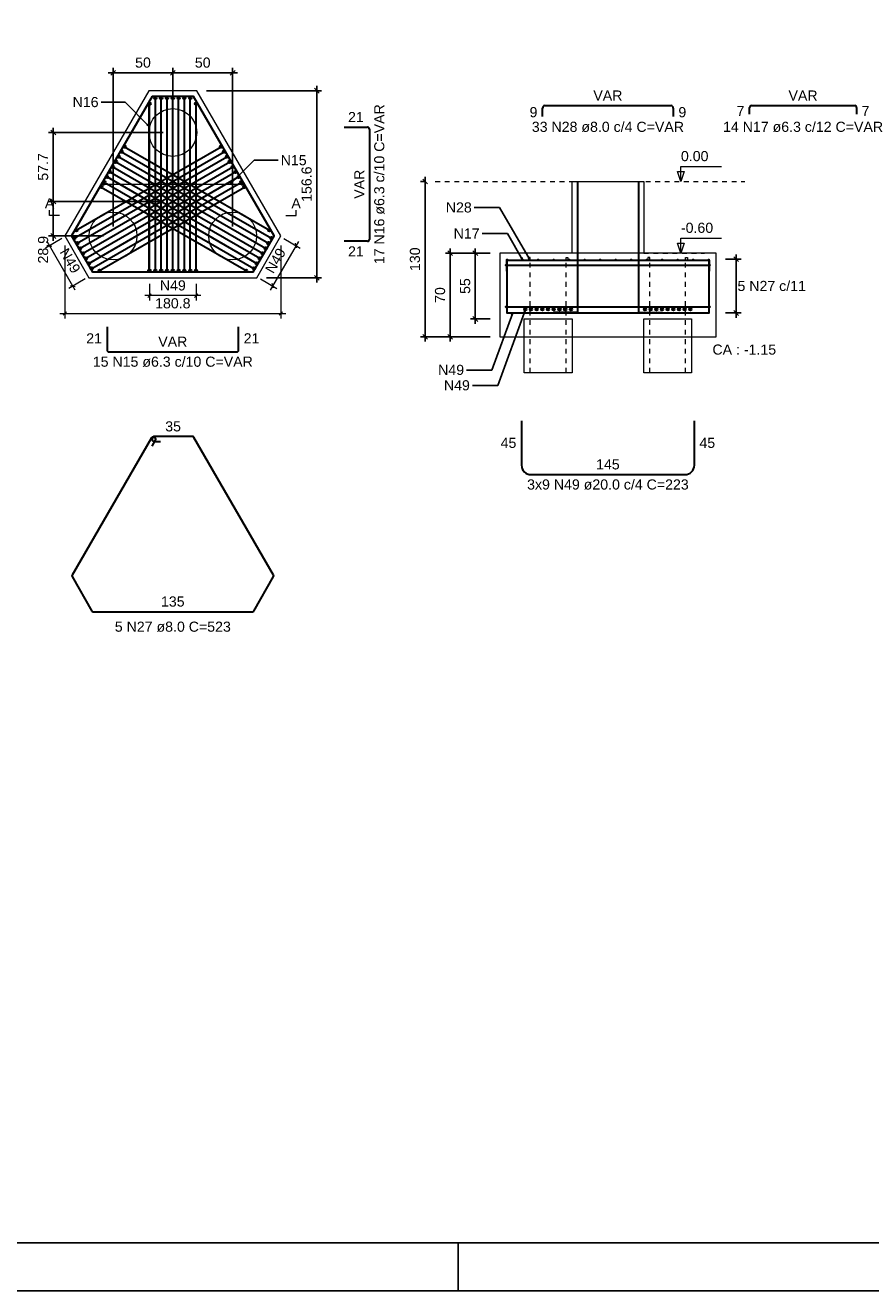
# Model space of a CAD drawing. Header units: millimetres. Extents: x 10 to 1250, y -62 to 528.
# Tile 299 of 656: x 512 to 529, y 69 to 95. Entities that reach past the tile are written whole.
import ezdxf

# ---------------------------------------------------------------- set-up
doc = ezdxf.new("R2010")
doc.units = ezdxf.units.MM
doc.header["$LTSCALE"] = 0.05
doc.linetypes.add('DOT', pattern=[6.35, 0, -6.35])
for name, color, linetype, lineweight in [('Descrição da armadura', 7, 'Continuous', 5), ('DT-Arm de distribuição', 5, 'Continuous', 5), ('DT-Barras na forma', 2, 'Continuous', 30), ('DT-Barras rebatidas', 2, 'Continuous', 30), ('DT-Cotas', 9, 'Continuous', 5), ('DT-Forma', 5, 'Continuous', 5), ('DT-Pontilhado', 9, 'DOT', 5), ('DT-Textos', 7, 'Continuous', 5), ('Textos armaduras', 7, 'Continuous', 5)]:
    doc.layers.add(name, color=color, linetype=linetype, lineweight=lineweight)
doc.layers.add('FOLHA_PADRÃO', color=7, linetype='Continuous')
doc.styles.add('Arial', font='arial.ttf')
doc.styles.get("Standard").update_dxf_attribs({"font": 'arial.ttf'})
doc.dimstyles.get("Standard").update_dxf_attribs({"dimtxt": 0.18, "dimasz": 0.18, "dimexe": 0.18, "dimexo": 0.0625, "dimgap": 0.1, "dimtad": 1, "dimzin": 0, "dimdsep": 46, "dimtxsty": 'Standard', "dimblk": 'OBLIQUE', "dimcen": 0.1, "dimadec": 0, "dimazin": 0, "dimtfac": 1, "dimtofl": 0, "dimtmove": 0, "dimatfit": 3, "dimldrblk": 'OBLIQUE', "dimfxl": 1, "dimtolj": 1, "dimtzin": 0, "dimarcsym": 1})
doc.dimstyles.new('UM_40.000000', dxfattribs={"dimtxt": 0.18, "dimasz": 0.1, "dimexe": 0.1, "dimexo": 0.2, "dimgap": 0, "dimtad": 1, "dimtih": 1, "dimtoh": 1, "dimdec": 1, "dimlfac": 40, "dimzin": 0, "dimdsep": 46, "dimtxsty": 'Standard', "dimcen": 0.09, "dimdle": 0.1, "dimadec": 1, "dimazin": 2, "dimtfac": 1, "dimtdec": 4, "dimtofl": 0, "dimtmove": 0, "dimatfit": 3, "dimfxl": 1, "dimtolj": 1, "dimarcsym": 0})

# ---------------------------------------------------------------- blocks, each defined once
blk = doc.blocks.new('A1EST. 1500')
at = {"layer": 'FOLHA_PADRÃO', "color": 1, "linetype": 'Continuous'}
for p, q in [((41.5, 0), (41.5, 1)), ((0, 0), (150.008, 0))]:
    blk.add_line(p, q, dxfattribs=at)
at = {"layer": 'FOLHA_PADRÃO', "color": 6, "linetype": 'Continuous'}
blk.add_lwpolyline([(149, 58.4), (149, 1), (1, 1), (1, 58.4), (149, 58.4)], dxfattribs=at)
blk = doc.blocks.new('_Oblique')
at = {"color": 0, "linetype": 'ByBlock', "lineweight": -2}
blk.add_line((-0.5, -0.5), (0.5, 0.5), dxfattribs=at)
blk = doc.blocks.new('*D970')
at = {"layer": 'Defpoints', "color": 0, "transparency": 16777216}
for p in [(514.757, 94.02), (514.757, 92.77), (513.507, 90.605)]:
    blk.add_point(p, dxfattribs=at)
at = {"layer": 'DT-Cotas', "color": 0, "lineweight": -2, "transparency": 16777216}
for p, q in [((513.407, 94.02), (514.857, 94.02)), ((513.507, 90.805), (513.507, 94.12)), ((514.757, 92.97), (514.757, 94.12))]:
    blk.add_line(p, q, dxfattribs=at)
at = {"layer": 'DT-Cotas', "color": 0, "lineweight": -2, "transparency": 16777216, "xscale": 0.1, "yscale": 0.1, "zscale": 0.1, "rotation": 180}
blk.add_blockref('_Oblique', (513.507, 94.02), dxfattribs=at)
at = {"layer": 'DT-Cotas', "color": 0, "lineweight": -2, "transparency": 16777216, "xscale": 0.1, "yscale": 0.1, "zscale": 0.1}
blk.add_blockref('_Oblique', (514.757, 94.02), dxfattribs=at)
at = {"layer": 'DT-Cotas', "transparency": 16777216, "insert": (514.132, 94.232), "char_height": 0.2118, "attachment_point": 5, "rotation": 0.0057, "style": 'Arial'}
blk.add_mtext('\\A1;50', dxfattribs=at)
blk = doc.blocks.new('*D971')
at = {"layer": 'Defpoints', "color": 0, "transparency": 16777216}
for p in [(516.007, 94.02), (514.757, 92.77), (516.007, 90.605)]:
    blk.add_point(p, dxfattribs=at)
at = {"layer": 'DT-Cotas', "color": 0, "lineweight": -2, "transparency": 16777216}
for p, q in [((514.657, 94.02), (516.107, 94.02)), ((514.757, 92.97), (514.757, 94.12)), ((516.007, 90.805), (516.007, 94.12))]:
    blk.add_line(p, q, dxfattribs=at)
at = {"layer": 'DT-Cotas', "color": 0, "lineweight": -2, "transparency": 16777216, "xscale": 0.1, "yscale": 0.1, "zscale": 0.1, "rotation": 180}
blk.add_blockref('_Oblique', (514.757, 94.02), dxfattribs=at)
at = {"layer": 'DT-Cotas', "color": 0, "lineweight": -2, "transparency": 16777216, "xscale": 0.1, "yscale": 0.1, "zscale": 0.1}
blk.add_blockref('_Oblique', (516.007, 94.02), dxfattribs=at)
at = {"layer": 'DT-Cotas', "transparency": 16777216, "insert": (515.382, 94.232), "char_height": 0.2118, "attachment_point": 5, "rotation": 0.0057, "style": 'Arial'}
blk.add_mtext('\\A1;50', dxfattribs=at)
blk = doc.blocks.new('*D972')
at = {"layer": 'Defpoints', "color": 0, "transparency": 16777216}
for p in [(514.757, 92.77), (512.257, 91.327), (514.757, 91.327)]:
    blk.add_point(p, dxfattribs=at)
at = {"layer": 'DT-Cotas', "color": 0, "lineweight": -2, "transparency": 16777216}
for p, q in [((514.557, 92.77), (512.157, 92.77)), ((512.257, 92.87), (512.257, 91.227)), ((514.557, 91.327), (512.157, 91.327))]:
    blk.add_line(p, q, dxfattribs=at)
at = {"layer": 'DT-Cotas', "color": 0, "lineweight": -2, "transparency": 16777216, "xscale": 0.1, "yscale": 0.1, "zscale": 0.1}
for p, rotation in [((512.257, 92.77), 90), ((512.257, 91.327), 270)]:
    blk.add_blockref('_Oblique', p, dxfattribs=dict(at, rotation=rotation))
at = {"layer": 'DT-Cotas', "transparency": 16777216, "insert": (512.045, 92.049), "char_height": 0.2118, "attachment_point": 5, "rotation": 90, "style": 'Arial'}
blk.add_mtext('\\A1;57.7', dxfattribs=at)
blk = doc.blocks.new('*D973')
at = {"layer": 'Defpoints', "color": 0, "transparency": 16777216}
for p in [(514.757, 91.327), (512.257, 90.605), (513.507, 90.605)]:
    blk.add_point(p, dxfattribs=at)
at = {"layer": 'DT-Cotas', "color": 0, "lineweight": -2, "transparency": 16777216}
for p, q in [((512.257, 91.427), (512.257, 90.505)), ((514.557, 91.327), (512.157, 91.327)), ((513.307, 90.605), (512.157, 90.605))]:
    blk.add_line(p, q, dxfattribs=at)
at = {"layer": 'DT-Cotas', "color": 0, "lineweight": -2, "transparency": 16777216, "xscale": 0.1, "yscale": 0.1, "zscale": 0.1}
for p, rotation in [((512.257, 91.327), 90), ((512.257, 90.605), 270)]:
    blk.add_blockref('_Oblique', p, dxfattribs=dict(at, rotation=rotation))
at = {"layer": 'DT-Cotas', "transparency": 16777216, "insert": (512.045, 90.317), "char_height": 0.2118, "attachment_point": 5, "rotation": 90, "style": 'Arial'}
blk.add_mtext('\\A1;28.9', dxfattribs=at)
blk = doc.blocks.new('*D974')
at = {"layer": 'Defpoints', "color": 0, "transparency": 16777216}
for p in [(515.262, 93.645), (517.767, 93.645), (516.512, 89.73)]:
    blk.add_point(p, dxfattribs=at)
at = {"layer": 'DT-Cotas', "color": 0, "lineweight": -2, "transparency": 16777216}
for p, q in [((517.767, 89.63), (517.767, 93.745)), ((515.462, 93.645), (517.867, 93.645)), ((516.712, 89.73), (517.867, 89.73))]:
    blk.add_line(p, q, dxfattribs=at)
at = {"layer": 'DT-Cotas', "color": 0, "lineweight": -2, "transparency": 16777216, "xscale": 0.1, "yscale": 0.1, "zscale": 0.1}
for p, rotation in [((517.767, 93.645), 90), ((517.767, 89.73), 270)]:
    blk.add_blockref('_Oblique', p, dxfattribs=dict(at, rotation=rotation))
at = {"layer": 'DT-Cotas', "transparency": 16777216, "insert": (517.555, 91.688), "char_height": 0.2118, "attachment_point": 5, "rotation": 90, "style": 'Arial'}
blk.add_mtext('\\A1;156.6', dxfattribs=at)
blk = doc.blocks.new('*D983')
at = {"layer": 'Defpoints', "color": 0, "transparency": 16777216}
for p in [(521.594, 90.243), (521.082, 88.868), (521.594, 88.868)]:
    blk.add_point(p, dxfattribs=at)
at = {"layer": 'DT-Cotas', "color": 0, "lineweight": -2, "transparency": 16777216}
for p, q in [((521.082, 90.343), (521.082, 88.768)), ((521.394, 90.243), (520.982, 90.243)), ((521.394, 88.868), (520.982, 88.868))]:
    blk.add_line(p, q, dxfattribs=at)
at = {"layer": 'DT-Cotas', "color": 0, "lineweight": -2, "transparency": 16777216, "xscale": 0.1, "yscale": 0.1, "zscale": 0.1}
for p, rotation in [((521.082, 90.243), 90), ((521.082, 88.868), 270)]:
    blk.add_blockref('_Oblique', p, dxfattribs=dict(at, rotation=rotation))
at = {"layer": 'DT-Cotas', "transparency": 16777216, "insert": (520.87, 89.556), "char_height": 0.2118, "attachment_point": 5, "rotation": 90, "style": 'Arial'}
blk.add_mtext('\\A1;55', dxfattribs=at)
blk = doc.blocks.new('*D984')
at = {"layer": 'Defpoints', "color": 0, "transparency": 16777216}
for p in [(521.594, 90.243), (520.557, 88.493), (521.594, 88.493)]:
    blk.add_point(p, dxfattribs=at)
at = {"layer": 'DT-Cotas', "color": 0, "lineweight": -2, "transparency": 16777216}
for p, q in [((520.557, 90.343), (520.557, 88.393)), ((521.394, 90.243), (520.457, 90.243)), ((521.394, 88.493), (520.457, 88.493))]:
    blk.add_line(p, q, dxfattribs=at)
at = {"layer": 'DT-Cotas', "color": 0, "lineweight": -2, "transparency": 16777216, "xscale": 0.1, "yscale": 0.1, "zscale": 0.1}
for p, rotation in [((520.557, 90.243), 90), ((520.557, 88.493), 270)]:
    blk.add_blockref('_Oblique', p, dxfattribs=dict(at, rotation=rotation))
at = {"layer": 'DT-Cotas', "transparency": 16777216, "insert": (520.345, 89.368), "char_height": 0.2118, "attachment_point": 5, "rotation": 90, "style": 'Arial'}
blk.add_mtext('\\A1;70', dxfattribs=at)
blk = doc.blocks.new('*D985')
at = {"layer": 'Defpoints', "color": 0, "transparency": 16777216}
for p in [(520.244, 91.743), (520.032, 88.493), (521.594, 88.493)]:
    blk.add_point(p, dxfattribs=at)
at = {"layer": 'DT-Cotas', "color": 0, "lineweight": -2, "transparency": 16777216}
for p, q in [((520.044, 91.743), (519.932, 91.743)), ((520.032, 91.843), (520.032, 88.393)), ((521.394, 88.493), (519.932, 88.493))]:
    blk.add_line(p, q, dxfattribs=at)
at = {"layer": 'DT-Cotas', "color": 0, "lineweight": -2, "transparency": 16777216, "xscale": 0.1, "yscale": 0.1, "zscale": 0.1}
for p, rotation in [((520.032, 91.743), 90), ((520.032, 88.493), 270)]:
    blk.add_blockref('_Oblique', p, dxfattribs=dict(at, rotation=rotation))
at = {"layer": 'DT-Cotas', "transparency": 16777216, "insert": (519.82, 90.118), "char_height": 0.2118, "attachment_point": 5, "rotation": 90, "style": 'Arial'}
blk.add_mtext('\\A1;130', dxfattribs=at)
blk = doc.blocks.new('*D986')
at = {"layer": 'Defpoints', "color": 0, "transparency": 16777216}
for p in [(526.115, 90.118), (526.115, 88.993), (526.538, 88.993)]:
    blk.add_point(p, dxfattribs=at)
at = {"layer": 'DT-Cotas', "color": 0, "lineweight": -2, "transparency": 16777216}
for p, q in [((526.315, 90.118), (526.638, 90.118)), ((526.538, 90.218), (526.538, 88.893)), ((526.315, 88.993), (526.638, 88.993))]:
    blk.add_line(p, q, dxfattribs=at)
at = {"layer": 'DT-Cotas', "color": 0, "lineweight": -2, "transparency": 16777216, "xscale": 0.1, "yscale": 0.1, "zscale": 0.1}
for p, rotation in [((526.538, 90.118), 90), ((526.538, 88.993), 270)]:
    blk.add_blockref('_Oblique', p, dxfattribs=dict(at, rotation=rotation))

msp = doc.modelspace()

# ---------------------------------------------------------------- linework, layer by layer
at = {"layer": 'DT-Arm de distribuição'}
for p, q in [((514.2565, 89.8803), (514.2565, 93.3543)), ((513.2944, 91.6878), (516.2187, 91.6878))]:
    msp.add_line(p, q, dxfattribs=at)
for centre in [(514.2565, 93.3543), (513.2944, 91.6878), (516.2187, 91.6878), (514.2565, 89.8803)]:
    msp.add_circle(centre, 0.025, dxfattribs=at)
at = {"layer": 'DT-Barras na forma'}
for p, q in [((514.3909, 89.8803), (514.3909, 93.4953)), ((514.5128, 89.8803), (514.5128, 93.4953)), ((514.6347, 89.8803), (514.6347, 93.4953)), ((514.7565, 89.8803), (514.7565, 93.4953)), ((514.8784, 89.8803), (514.8784, 93.4953)), ((515.0003, 89.8803), (515.0003, 93.4953)), ((515.1222, 89.8803), (515.1222, 93.4953)), ((514.269, 89.8803), (514.269, 93.3759)), ((515.244, 89.8803), (515.244, 93.3759)), ((512.7383, 90.7246), (515.7657, 92.4725)), ((513.7474, 92.4725), (516.7748, 90.7246)), ((512.6959, 90.5594), (515.8266, 92.3669)), ((512.7568, 90.4539), (515.8875, 92.2614)), ((512.8177, 90.3483), (515.9485, 92.1558)), ((513.5646, 92.1558), (516.6953, 90.3483)), ((513.6255, 92.2614), (516.7563, 90.4539)), ((513.6865, 92.3669), (516.8172, 90.5594)), ((512.8787, 90.2428), (516.0094, 92.0503)), ((512.9396, 90.1372), (516.0703, 91.9447)), ((513.4427, 91.9447), (516.5735, 90.1372)), ((513.5037, 92.0503), (516.6344, 90.2428)), ((513.0005, 90.0317), (516.1313, 91.8392)), ((513.0615, 89.9261), (516.1922, 91.7337)), ((513.2258, 89.8803), (516.2532, 91.6281)), ((513.2599, 91.6281), (516.2873, 89.8803)), ((513.3209, 91.7337), (516.4516, 89.9261)), ((513.3818, 91.8392), (516.5125, 90.0317)), ((521.729, 89.9935), (525.9797, 89.9935)), ((521.729, 89.1185), (525.9797, 89.1185))]:
    msp.add_line(p, q, dxfattribs=at)
msp.add_lwpolyline([(514.3235, 93.5203), (512.6405, 90.6053), (513.0735, 89.8553), (516.4396, 89.8553), (516.8726, 90.6053), (515.1896, 93.5203), (514.3235, 93.5203)], close=True, dxfattribs=at)
for points in [[(523.2168, 91.7435), (523.2168, 89.006), (522.7168, 89.006)], [(524.4918, 91.7435), (524.4918, 89.006), (524.9918, 89.006)], [(521.739, 90.1185), (521.739, 88.9935), (525.9697, 88.9935), (525.9697, 90.1185)], [(521.739, 89.8685), (521.739, 90.0985), (525.9697, 90.0985), (525.9697, 89.8685)]]:
    msp.add_lwpolyline(points, dxfattribs=at)
for centre, radius in [((514.3909, 93.4953), 0.025), ((514.5128, 93.4953), 0.025), ((514.6347, 93.4953), 0.025), ((514.7565, 93.4953), 0.025), ((514.8784, 93.4953), 0.025), ((515.0003, 93.4953), 0.025), ((515.1222, 93.4953), 0.025), ((514.269, 93.3759), 0.025), ((515.244, 93.3759), 0.025), ((513.7474, 92.4725), 0.025), ((515.7657, 92.4725), 0.025), ((513.5646, 92.1558), 0.025), ((513.6255, 92.2614), 0.025), ((513.6865, 92.3669), 0.025), ((515.8266, 92.3669), 0.025), ((515.8875, 92.2614), 0.025), ((515.9485, 92.1558), 0.025), ((513.4427, 91.9447), 0.025), ((513.5037, 92.0503), 0.025), ((516.0094, 92.0503), 0.025), ((516.0703, 91.9447), 0.025), ((513.2599, 91.6281), 0.025), ((513.3209, 91.7337), 0.025), ((513.3818, 91.8392), 0.025), ((516.1313, 91.8392), 0.025), ((516.1922, 91.7337), 0.025), ((516.2532, 91.6281), 0.025), ((512.6959, 90.5594), 0.025), ((512.7383, 90.7246), 0.025), ((516.7748, 90.7246), 0.025), ((516.8172, 90.5594), 0.025), ((512.7568, 90.4539), 0.025), ((512.8177, 90.3483), 0.025), ((516.6953, 90.3483), 0.025), ((516.7563, 90.4539), 0.025), ((512.8787, 90.2428), 0.025), ((512.9396, 90.1372), 0.025), ((513.0005, 90.0317), 0.025), ((516.5125, 90.0317), 0.025), ((516.5735, 90.1372), 0.025), ((516.6344, 90.2428), 0.025), ((521.739, 90.1185), 0), ((521.739, 90.1185), 0), ((521.7469, 90.1063), 0.00788), ((522.0711, 90.1063), 0.00788), ((522.3953, 90.1063), 0.00788), ((522.7195, 90.1063), 0.00788), ((523.0438, 90.1063), 0.00788), ((523.368, 90.1063), 0.00788), ((523.6922, 90.1063), 0.00788), ((524.0165, 90.1063), 0.00788), ((524.3407, 90.1063), 0.00788), ((524.6649, 90.1063), 0.00788), ((524.9891, 90.1063), 0.00788), ((525.3134, 90.1063), 0.00788), ((525.6376, 90.1063), 0.00788), ((525.9618, 90.1063), 0.00788), ((513.0615, 89.9261), 0.025), ((513.2258, 89.8803), 0.025), ((514.269, 89.8803), 0.025), ((514.3909, 89.8803), 0.025), ((514.5128, 89.8803), 0.025), ((514.6347, 89.8803), 0.025), ((514.7565, 89.8803), 0.025), ((514.8784, 89.8803), 0.025), ((515.0003, 89.8803), 0.025), ((515.1222, 89.8803), 0.025), ((515.244, 89.8803), 0.025), ((516.2873, 89.8803), 0.025), ((516.4516, 89.9261), 0.025), ((521.729, 89.9935), 0.01), ((525.9797, 89.9935), 0.01), ((521.729, 89.1185), 0.01), ((522.1293, 89.0685), 0.025), ((522.2481, 89.0685), 0.025), ((522.3668, 89.0685), 0.025), ((522.4856, 89.0685), 0.025), ((522.6043, 89.0685), 0.025), ((522.7231, 89.0685), 0.025), ((522.8418, 89.0685), 0.025), ((522.9606, 89.0685), 0.025), ((523.0793, 89.0685), 0.025), ((524.6293, 89.0685), 0.025), ((524.7481, 89.0685), 0.025), ((524.8668, 89.0685), 0.025), ((524.9856, 89.0685), 0.025), ((525.1043, 89.0685), 0.025), ((525.2231, 89.0685), 0.025), ((525.3418, 89.0685), 0.025), ((525.4606, 89.0685), 0.025), ((525.5793, 89.0685), 0.025), ((525.9797, 89.1185), 0.01)]:
    msp.add_circle(centre, radius, dxfattribs=at)
at = {"layer": 'DT-Barras rebatidas'}
for p, q in [((522.4869, 93.102), (522.4869, 93.282)), ((522.5369, 93.332), (525.1718, 93.332)), ((525.2218, 93.282), (525.2218, 93.102)), ((526.8161, 93.1508), (526.8161, 93.2926)), ((526.8555, 93.332), (529.0148, 93.332)), ((529.0542, 93.2926), (529.0542, 93.1508)), ((518.3419, 92.8815), (518.8279, 92.8815)), ((518.8673, 92.8422), (518.8673, 90.5334)), ((518.8279, 90.494), (518.3419, 90.494)), ((513.3814, 88.7053), (513.3814, 88.2193)), ((516.1317, 88.2193), (516.1317, 88.7053)), ((513.4207, 88.1799), (516.0924, 88.1799)), ((522.0468, 86.735), (522.0468, 85.81)), ((525.6619, 85.81), (525.6619, 86.735)), ((514.3085, 86.3793), (512.6492, 83.5052)), ((514.3226, 86.2037), (514.3951, 86.3293)), ((514.3235, 86.3753), (514.3235, 86.3353)), ((514.3842, 86.3703), (514.3495, 86.3903)), ((515.1722, 86.4053), (514.3535, 86.4053)), ((516.8639, 83.5052), (515.1982, 86.3903)), ((514.3535, 86.3053), (514.4985, 86.3053)), ((522.2468, 85.61), (525.4619, 85.61)), ((512.6492, 83.4752), (513.0649, 82.7552)), ((516.4482, 82.7552), (516.8639, 83.4752)), ((513.0909, 82.7402), (516.4222, 82.7402))]:
    msp.add_line(p, q, dxfattribs=at)
for centre, radius, start, end in [((522.5369, 93.282), 0.05, 90, 180), ((525.1718, 93.282), 0.05, 0, 90), ((526.8555, 93.2926), 0.0394, 90, 180), ((529.0148, 93.2926), 0.0394, 0, 90), ((518.8279, 92.8422), 0.0394, 0, 90), ((518.8279, 90.5334), 0.0394, 270, 0), ((513.4207, 88.2193), 0.0394, 180, 270), ((516.0924, 88.2193), 0.0394, 270, 0), ((514.3345, 86.3643), 0.03, 60, 150), ((514.3535, 86.3753), 0.03, 90, 180), ((514.3535, 86.3353), 0.03, 180, 270), ((514.3692, 86.3443), 0.03, 330, 60), ((515.1722, 86.3753), 0.03, 30, 90), ((522.2468, 85.81), 0.2, 180, 270), ((525.4619, 85.81), 0.2, 270, 0), ((512.6752, 83.4902), 0.03, 150, 210), ((516.8379, 83.4902), 0.03, 330, 30), ((513.0909, 82.7702), 0.03, 210, 270), ((516.4222, 82.7702), 0.03, 270, 330)]:
    msp.add_arc(centre, radius, start, end, dxfattribs=at)
at = {"layer": 'DT-Cotas'}
for p, q in [((512.4352, 90.5496), (512.0937, 90.3524)), ((512.7178, 89.4715), (512.1303, 90.4891)), ((512.132, 90.4154), (512.2286, 90.3895)), ((512.4962, 90.4053), (512.4962, 88.8803)), ((517.3828, 90.4891), (516.7953, 89.4715)), ((517.0169, 90.4053), (517.0169, 88.8803)), ((517.0779, 90.5496), (517.4194, 90.3524)), ((517.3458, 90.3542), (517.3199, 90.4507)), ((512.9227, 89.7053), (512.5812, 89.5081)), ((512.6195, 89.571), (512.7161, 89.5451)), ((514.269, 89.6053), (514.269, 89.2553)), ((515.244, 89.6053), (515.244, 89.2553)), ((516.5904, 89.7053), (516.9319, 89.5081)), ((516.8583, 89.5098), (516.8324, 89.6064)), ((515.344, 89.3553), (514.169, 89.3553)), ((514.2337, 89.3199), (514.3044, 89.3906)), ((515.2087, 89.3199), (515.2794, 89.3906)), ((512.3962, 88.9803), (517.1169, 88.9803)), ((512.5315, 89.0156), (512.4608, 88.9449)), ((517.0523, 89.0156), (516.9815, 88.9449))]:
    msp.add_line(p, q, dxfattribs=at)
at = {"layer": 'DT-Forma'}
for points in [[(514.2514, 93.6453), (512.4962, 90.6053), (513.0014, 89.7303), (516.5117, 89.7303), (517.0169, 90.6053), (515.2617, 93.6453), (514.2514, 93.6453)], [(523.1043, 90.2435), (523.1043, 91.7435), (524.6043, 91.7435), (524.6043, 90.2435), (523.1043, 90.2435)], [(521.594, 90.2435), (521.594, 88.4935), (526.1147, 88.4935), (526.1147, 90.2435), (521.594, 90.2435)], [(522.1043, 87.7435), (522.1043, 88.8685), (523.1043, 88.8685), (523.1043, 87.7435), (522.1043, 87.7435)], [(524.6043, 87.7435), (524.6043, 88.8685), (525.6043, 88.8685), (525.6043, 87.7435), (524.6043, 87.7435)]]:
    msp.add_lwpolyline(points, close=True, dxfattribs=at)
for centre in [(514.7565, 92.7703), (513.5065, 90.6053), (516.0065, 90.6053)]:
    msp.add_circle(centre, 0.5, dxfattribs=at)
at = {"layer": 'DT-Pontilhado', "ltscale": 0.2}
for p, q in [((520.244, 91.7435), (526.7147, 91.7435)), ((524.6043, 90.2435), (525.8751, 90.2435))]:
    msp.add_line(p, q, dxfattribs=at)
for points in [[(522.2293, 87.7435), (522.2293, 90.1185), (522.2293, 90.156), (522.1918, 90.156), (522.1918, 90.081)], [(522.9793, 87.7435), (522.9793, 90.1185), (522.9793, 90.156), (523.0168, 90.156), (523.0168, 90.081)], [(524.7293, 87.7435), (524.7293, 90.1185), (524.7293, 90.156), (524.6918, 90.156), (524.6918, 90.081)], [(525.4793, 87.7435), (525.4793, 90.1185), (525.4793, 90.156), (525.5168, 90.156), (525.5168, 90.081)]]:
    msp.add_lwpolyline(points, dxfattribs=at)
at = {"layer": 'DT-Textos'}
for points in [[(525.4515, 91.9553), (525.3809, 91.7435), (525.3103, 91.9553), (525.4515, 91.9553)], [(525.4515, 90.4553), (525.3809, 90.2435), (525.3103, 90.4553), (525.4515, 90.4553)]]:
    msp.add_lwpolyline(points, close=True, dxfattribs=at)
for points in [[(525.3809, 91.7435), (525.3809, 92.0612), (526.2281, 92.0612)], [(512.3903, 91.0353), (512.1785, 91.0353), (512.1785, 91.1412)], [(517.1228, 91.0353), (517.3346, 91.0353), (517.3346, 91.1412)], [(525.3809, 90.2435), (525.3809, 90.5612), (526.2281, 90.5612)]]:
    msp.add_lwpolyline(points, dxfattribs=at)

# ---------------------------------------------------------------- block references
msp.add_blockref('A1EST. 1500', (479.22, 68.5322))

# ---------------------------------------------------------------- texts
at = {"layer": 'Descrição da armadura', "linetype": 'Continuous', "char_height": 0.2118, "attachment_point": 8, "line_spacing_factor": 0.798, "style": 'Arial'}
for s, insert, width, rotation in [('17 N16 ø6.3 c/10 C=VAR', (519.185, 91.6878), 6.71087, 90), ('N49', (512.5157, 90.0332), 1.088351, 300), ('N49', (516.9974, 90.0332), 1.088351, 60)]:
    msp.add_mtext(s, dxfattribs=dict(at, insert=insert, width=width, rotation=rotation))
for s, insert, width in [('33 N28 ø8.0 c/4 C=VAR', (523.8543, 92.7773), 6.380918), ('14 N17 ø6.3 c/12 C=VAR', (527.9351, 92.7773), 6.71087), ('N49', (514.7565, 89.4612), 1.088351), ('5 N27 c/11', (527.2791, 89.4501), 2.833843), ('15 N15 ø6.3 c/10 C=VAR', (514.7565, 87.8622), 6.71087), ('3x9 N49 ø20.0 c/4 C=223', (523.8543, 85.2923), 6.777498), ('5 N27 ø8.0 C=523', (514.7565, 82.3166), 4.8647)]:
    msp.add_mtext(s, dxfattribs=dict(at, insert=insert, width=width))
at = {"layer": 'DT-Cotas', "linetype": 'Continuous', "char_height": 0.2118, "line_spacing_factor": 0.798, "style": 'Arial'}
for s, insert, width, attachment_point in [('N16', (513.2036, 93.2984), 1.088351, 9), ('N15', (517.0118, 92.0819), 1.088351, 7), ('N28', (521.0075, 91.0931), 1.088351, 9), ('N17', (521.1709, 90.5507), 1.088351, 9), ('180.8', (514.7565, 89.0862), 1.466274, 8), ('N49', (520.8469, 87.6934), 1.088351, 9), ('N49', (520.9674, 87.3704), 1.088351, 9)]:
    msp.add_mtext(s, dxfattribs=dict(at, insert=insert, width=width, attachment_point=attachment_point))
at = {"layer": 'DT-Textos', "char_height": 0.2118, "line_spacing_factor": 0.798, "style": 'Arial'}
for s, insert, width, attachment_point in [('0.00', (525.3809, 92.1671), 1.140404, 7), ('A', (512.1785, 91.1835), 0.390816, 8), ('A', (517.3346, 91.1835), 0.390816, 8), ('-0.60', (525.3809, 90.6671), 1.335526, 7), ('CA : -1.15', (526.0397, 88.1185), 2.637863, 7)]:
    msp.add_mtext(s, dxfattribs=dict(at, insert=insert, width=width, attachment_point=attachment_point))
at = {"layer": 'Textos armaduras', "linetype": 'Continuous', "char_height": 0.2118, "attachment_point": 7, "line_spacing_factor": 0.798, "style": 'Arial'}
for s, insert, width in [('VAR', (523.5494, 93.4379), 1.219869), ('VAR', (527.6302, 93.4379), 1.219869), ('21', (518.4199, 92.9874), 0.659905), ('9', (522.216, 93.0861), 0.329953), ('9', (525.3277, 93.0861), 0.329953), ('7', (526.5452, 93.1158), 0.329953), ('7', (529.1601, 93.1158), 0.329953), ('21', (518.4199, 90.1763), 0.659905), ('21', (512.9455, 88.3564), 0.659905), ('VAR', (514.4516, 88.2858), 1.219869), ('21', (516.2376, 88.3564), 0.659905), ('35', (514.5979, 86.5112), 0.659905), ('45', (521.611, 86.1666), 0.659905), ('45', (525.7678, 86.1666), 0.659905), ('145', (523.6069, 85.7159), 0.989858), ('135', (514.5091, 82.8461), 0.989858)]:
    msp.add_mtext(s, dxfattribs=dict(at, insert=insert, width=width))
at = {"layer": 'Textos armaduras', "linetype": 'Continuous', "insert": (518.7614, 91.3828), "char_height": 0.2118, "width": 1.219869, "attachment_point": 7, "rotation": 90, "line_spacing_factor": 0.798, "style": 'Arial'}
msp.add_mtext('VAR', dxfattribs=at)

# ---------------------------------------------------------------- dimensions: what is measured, and where the dimension line sits
at = {"layer": 'DT-Cotas'}
for base, p1, p2, picture, middle in [((514.7565, 94.0203), (513.5065, 90.6053), (514.7565, 92.7703), '*D970', (514.1315, 94.2321)), ((516.0065, 94.0203), (514.7565, 92.7703), (516.0065, 90.6053), '*D971', (515.3815, 94.2321))]:
    dim = msp.add_linear_dim(base=base, p1=p1, p2=p2, dimstyle='UM_40.000000', override={"dimtxt": 0.2118, "dimasz": 0.1, "dimexe": 0.1, "dimexo": 0.2, "dimtad": 1, "dimtih": 0, "dimtoh": 0, "dimdec": 1, "dimlfac": 40, "dimzin": 8, "dimtxsty": 'Arial', "dimblk": 'Oblique', "dimblk1": 'Oblique', "dimblk2": 'Oblique', "dimsah": 1, "dimdle": 0.1, "dimse1": 0, "dimse2": 0, "dimclrt": 256, "dimadec": 1, "dimazin": 3, "dimtmove": 2, "dimldrblk": 'Oblique'}, dxfattribs=at)
    dim.commit()
    dim.dimension.update_dxf_attribs({"geometry": picture, "text_midpoint": middle, "dimtype": 160, "text_rotation": 0.00573})
for base, p1, p2, picture, middle in [((517.7669, 93.6453), (516.5117, 89.7303), (515.2617, 93.6453), '*D974', (517.5551, 91.6878)), ((512.2565, 91.3269), (514.7565, 92.7703), (514.7565, 91.3269), '*D972', (512.0447, 92.0486)), ((520.0322, 88.4935), (520.244, 91.7435), (521.594, 88.4935), '*D985', (519.8204, 90.1185)), ((512.2565, 90.6053), (514.7565, 91.3269), (513.5065, 90.6053), '*D973', (512.0447, 90.3166)), ((520.5572, 88.4935), (521.594, 90.2435), (521.594, 88.4935), '*D984', (520.3454, 89.3685)), ((521.0822, 88.8685), (521.594, 90.2435), (521.594, 88.8685), '*D983', (520.8704, 89.556))]:
    dim = msp.add_linear_dim(base=base, p1=p1, p2=p2, angle=90, dimstyle='UM_40.000000', override={"dimtxt": 0.2118, "dimasz": 0.1, "dimexe": 0.1, "dimexo": 0.2, "dimtad": 1, "dimtih": 0, "dimtoh": 0, "dimdec": 1, "dimlfac": 40, "dimzin": 8, "dimtxsty": 'Arial', "dimblk": 'Oblique', "dimblk1": 'Oblique', "dimblk2": 'Oblique', "dimsah": 1, "dimdle": 0.1, "dimse1": 0, "dimse2": 0, "dimclrt": 256, "dimadec": 1, "dimazin": 3, "dimtmove": 2, "dimldrblk": 'Oblique'}, dxfattribs=at)
    dim.commit()
    dim.dimension.update_dxf_attribs({"geometry": picture, "text_midpoint": middle, "dimtype": 160, "text_rotation": 90})
dim = msp.add_linear_dim(base=(526.5383, 88.9935), p1=(526.1147, 90.1185), p2=(526.1147, 88.9935), angle=90, text=' ', dimstyle='UM_40.000000', override={"dimtxt": 0.2118, "dimasz": 0.1, "dimexe": 0.1, "dimexo": 0.2, "dimtad": 1, "dimtih": 0, "dimtoh": 0, "dimdec": 1, "dimlfac": 40, "dimzin": 8, "dimtxsty": 'Arial', "dimblk": 'Oblique', "dimblk1": 'Oblique', "dimblk2": 'Oblique', "dimsah": 1, "dimdle": 0.1, "dimse1": 0, "dimse2": 0, "dimclrt": 256, "dimadec": 1, "dimazin": 3, "dimtmove": 2, "dimldrblk": 'Oblique'}, dxfattribs=at)
dim.commit()
dim.dimension.update_dxf_attribs({"geometry": '*D986', "text_midpoint": (526.3265, 89.556), "dimtype": 160, "text_rotation": 90})

# ---------------------------------------------------------------- leaders
for points in [[(514.2565, 92.9043), (513.7565, 93.4043), (513.2565, 93.4043)], [(515.9589, 91.6878), (516.4589, 92.1878), (516.9589, 92.1878)], [(522.2253, 90.0985), (521.5899, 91.199), (521.0604, 91.199)], [(522.0711, 90.1063), (521.7534, 90.6566), (521.2239, 90.6566)], [(521.864, 88.9935), (521.4293, 87.7993), (520.8998, 87.7993)], [(522.1293, 89.0685), (521.5498, 87.4763), (521.0203, 87.4763)]]:
    msp.add_leader(points, dimstyle='Standard', override={"dimasz": 0.05, "dimldrblk": 'Closed'}, dxfattribs=at)

doc.saveas('drawing.dxf')
